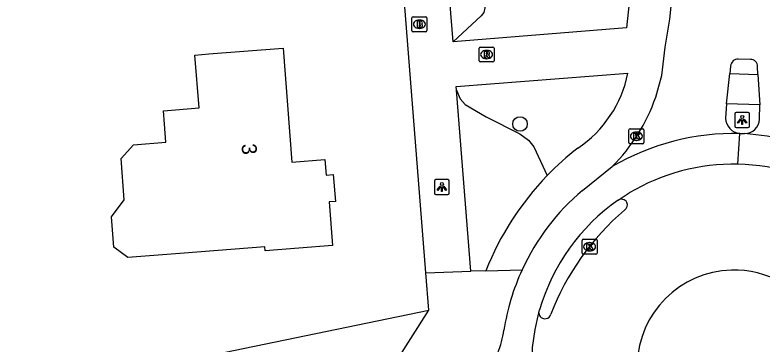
# Model space of a CAD drawing. Extents: x 157793 to 159380, y 380882 to 382313.
# Drawn here: x 158189.9 to 158240.1, y 381103.8 to 381125.9 of the extents above; entities that cross this region are included whole.
import ezdxf

# ---------------------------------------------------------------- set-up
doc = ezdxf.new("R2010")
doc.units = 0
for name, color, linetype in [('IMGEO_Boom', 7, 'Continuous'), ('IMGEO_Brandkraan', 7, 'Continuous'), ('IMGEO_Fietspad_gesloten', 7, 'Continuous'), ('IMGEO_Groenvoorziening', 7, 'Continuous'), ('IMGEO_Kolk', 7, 'Continuous'), ('IMGEO_Lichtpunt', 7, 'Continuous'), ('IMGEO_Pand', 7, 'Continuous'), ('IMGEO_Pand_nummerreeks', 7, 'Continuous'), ('IMGEO_Rijbaan_lokaal_gesloten', 7, 'Continuous'), ('IMGEO_Rioolput', 7, 'Continuous'), ('IMGEO_Voetpad_open', 7, 'Continuous')]:
    doc.layers.add(name, color=color, linetype=linetype)

msp = doc.modelspace()

# ---------------------------------------------------------------- linework, layer by layer
at = {"layer": 'IMGEO_Boom'}
msp.add_circle((158223.825, 381118.561), 0.489, dxfattribs=at)
at = {"layer": 'IMGEO_Brandkraan'}
for p, q in [((158216.575, 381124.822), (158216.575, 381125.674)), ((158216.65, 381125.748), (158217.502, 381125.748)), ((158217.576, 381125.674), (158217.576, 381124.822)), ((158217.063, 381125.528), (158217.088, 381125.528)), ((158217.502, 381124.748), (158216.65, 381124.748)), ((158217.086, 381124.968), (158217.061, 381124.968))]:
    msp.add_line(p, q, dxfattribs=at)
for points in [[(158216.575, 381124.822), (158216.575, 381125.674)], [(158216.65, 381125.748), (158217.502, 381125.748)], [(158217.576, 381125.674), (158217.576, 381124.822)], [(158216.923, 381125.448), (158216.923, 381125.048), (158217.136, 381125.048)], [(158217.154, 381125.448), (158216.923, 381125.448)], [(158217.102, 381125.367), (158217.048, 381125.367), (158217.048, 381125.291)], [(158217.048, 381125.291), (158217.101, 381125.291)], [(158217.11, 381125.215), (158217.048, 381125.215), (158217.048, 381125.134)], [(158217.048, 381125.134), (158217.11, 381125.134)], [(158217.502, 381124.748), (158216.65, 381124.748)]]:
    msp.add_lwpolyline(points, dxfattribs=at)
for centre, radius, start, end in [((158216.652, 381125.672), 0.0765, 91.552, 178.448), ((158216.652, 381125.672), 0.0765, 91.552, 178.448), ((158217.5, 381125.672), 0.0765, 1.552, 88.448), ((158217.5, 381125.672), 0.0765, 1.552, 88.448), ((158217.103, 381125.329), 0.0379, 267.8285, 90.9355), ((158217.111, 381125.174), 0.0404, 269.8759, 90.5077), ((158217.142, 381125.299), 0.251, 268.6676, 293.5347), ((158217.158, 381125.303), 0.145, 59.4692, 91.5367), ((158217.183, 381125.35), 0.0922, 285.5137, 58.1501), ((158217.188, 381125.158), 0.105, 301.3115, 78.989), ((158216.652, 381124.824), 0.0765, 181.552, 268.448), ((158216.652, 381124.824), 0.0765, 181.552, 268.448), ((158217.5, 381124.824), 0.0765, 271.552, 358.448), ((158217.5, 381124.824), 0.0765, 271.552, 358.448)]:
    msp.add_arc(centre, radius, start, end, dxfattribs=at)
for centre, major_axis, ratio, start_param, end_param in [((158217.062, 381125.248), (-0.387, 0.002), 0.722429, 4.712389, 7.853982), ((158217.087, 381125.248), (-0.39, 0.002), 0.717154, 1.570796, 4.712389)]:
    msp.add_ellipse(centre, major_axis=major_axis, ratio=ratio, start_param=start_param, end_param=end_param, dxfattribs=at)
at = {"layer": 'IMGEO_Fietspad_gesloten'}
for points in [[(158238.438, 381115.867), (158238.569, 381117.927)], [(158238.569, 381117.927), (158238.893, 381117.917)], [(158228.02, 381114.11), (158230.013, 381115.713)], [(158230.407, 381113.456), (158230.417, 381113.462)], [(158225.095, 381105.904), (158225.141, 381106.101)]]:
    msp.add_lwpolyline(points, dxfattribs=at)
for centre, radius, start, end in [((158237.93, 381102.352), 15.377, 130.1236, 155.2315), ((158238.157, 381102.344), 13.548, 124.8955, 163.901), ((158237.906, 381102.37), 15.348, 155.2576, 171.1447), ((158217.314, 381105.398), 5.467, 320.0909, 353.0166)]:
    msp.add_arc(centre, radius, start, end, dxfattribs=at)
at = {"layer": 'IMGEO_Groenvoorziening'}
for points in [[(158217.953, 381141.109), (158218.559, 381140.91), (158219.353, 381140.075), (158220.531, 381139.35), (158223.728, 381137.7), (158225.477, 381136.331), (158226.001, 381135.682), (158226.544, 381134.66), (158226.917, 381132.469), (158226.926, 381132.181), (158226.784, 381131.628), (158226.233, 381130.617), (158225.6, 381130.059), (158223.465, 381128.697), (158222.152, 381127.662), (158221.594, 381126.993), (158221.39, 381126.045), (158221.224, 381125.804), (158219.337, 381124.071)], [(158219.558, 381120.837), (158219.814, 381120.238), (158220.142, 381119.879), (158221.563, 381119.05), (158223.818, 381117.9), (158224.404, 381117.485), (158224.746, 381117.038), (158225.648, 381115.102)]]:
    msp.add_lwpolyline(points, dxfattribs=at)
at = {"layer": 'IMGEO_Kolk'}
for p, q in [((158231.133, 381117.315), (158231.133, 381118.167)), ((158231.208, 381118.241), (158232.06, 381118.241)), ((158232.134, 381118.167), (158232.134, 381117.315)), ((158231.621, 381118.021), (158231.646, 381118.021)), ((158232.06, 381117.241), (158231.208, 381117.241)), ((158231.644, 381117.461), (158231.619, 381117.461)), ((158227.992, 381109.909), (158227.992, 381110.761)), ((158228.067, 381110.835), (158228.919, 381110.835)), ((158228.48, 381110.615), (158228.505, 381110.615)), ((158228.993, 381110.761), (158228.993, 381109.909)), ((158228.503, 381110.055), (158228.478, 381110.055)), ((158228.919, 381109.835), (158228.067, 381109.835))]:
    msp.add_line(p, q, dxfattribs=at)
for points in [[(158231.133, 381117.315), (158231.133, 381118.167)], [(158231.208, 381118.241), (158232.06, 381118.241)], [(158232.134, 381118.167), (158232.134, 381117.315)], [(158231.454, 381117.941), (158231.577, 381117.941), (158231.577, 381117.79), (158231.707, 381117.941), (158231.871, 381117.941), (158231.725, 381117.79), (158231.878, 381117.541), (158231.726, 381117.541), (158231.641, 381117.705), (158231.577, 381117.638), (158231.577, 381117.541), (158231.454, 381117.541), (158231.454, 381117.941)], [(158232.06, 381117.241), (158231.208, 381117.241)], [(158227.992, 381109.909), (158227.992, 381110.761)], [(158228.067, 381110.835), (158228.919, 381110.835)], [(158228.313, 381110.535), (158228.436, 381110.535), (158228.436, 381110.384), (158228.566, 381110.535), (158228.73, 381110.535), (158228.584, 381110.384), (158228.737, 381110.135), (158228.585, 381110.135), (158228.5, 381110.299), (158228.436, 381110.232), (158228.436, 381110.135), (158228.313, 381110.135), (158228.313, 381110.535)], [(158228.993, 381110.761), (158228.993, 381109.909)], [(158228.919, 381109.835), (158228.067, 381109.835)]]:
    msp.add_lwpolyline(points, dxfattribs=at)
for centre, start, end in [((158231.21, 381118.165), 91.552, 178.448), ((158231.21, 381118.165), 91.552, 178.448), ((158232.058, 381118.165), 1.552, 88.448), ((158232.058, 381118.165), 1.552, 88.448), ((158231.21, 381117.317), 181.552, 268.448), ((158231.21, 381117.317), 181.552, 268.448), ((158232.058, 381117.317), 271.552, 358.448), ((158232.058, 381117.317), 271.552, 358.448), ((158228.069, 381110.759), 91.552, 178.448), ((158228.069, 381110.759), 91.552, 178.448), ((158228.917, 381110.759), 1.552, 88.448), ((158228.917, 381110.759), 1.552, 88.448), ((158228.069, 381109.911), 181.552, 268.448), ((158228.069, 381109.911), 181.552, 268.448), ((158228.917, 381109.911), 271.552, 358.448), ((158228.917, 381109.911), 271.552, 358.448)]:
    msp.add_arc(centre, 0.0765, start, end, dxfattribs=at)
for centre, major_axis, ratio, start_param, end_param in [((158231.62, 381117.741), (-0.387, 0.002), 0.722429, 4.712389, 7.853982), ((158231.645, 381117.741), (-0.39, 0.002), 0.717154, 1.570796, 4.712389), ((158228.479, 381110.335), (-0.387, 0.002), 0.722429, 4.712389, 7.853982), ((158228.504, 381110.335), (-0.39, 0.002), 0.717154, 1.570796, 4.712389)]:
    msp.add_ellipse(centre, major_axis=major_axis, ratio=ratio, start_param=start_param, end_param=end_param, dxfattribs=at)
at = {"layer": 'IMGEO_Lichtpunt'}
for p, q in [((158238.233, 381119.233), (158238.233, 381118.426)), ((158238.233, 381119.233), (158238.233, 381118.426)), ((158239.135, 381119.328), (158238.327, 381119.328)), ((158239.135, 381119.328), (158238.327, 381119.328)), ((158239.229, 381118.426), (158239.229, 381119.233)), ((158239.229, 381118.426), (158239.229, 381119.233)), ((158238.327, 381118.332), (158239.135, 381118.332)), ((158238.327, 381118.332), (158239.135, 381118.332)), ((158218.084, 381114.738), (158218.084, 381113.931)), ((158218.084, 381114.738), (158218.084, 381113.931)), ((158218.986, 381114.833), (158218.178, 381114.833)), ((158218.986, 381114.833), (158218.178, 381114.833)), ((158219.08, 381113.931), (158219.08, 381114.738)), ((158219.08, 381113.931), (158219.08, 381114.738)), ((158218.178, 381113.837), (158218.986, 381113.837)), ((158218.178, 381113.837), (158218.986, 381113.837))]:
    msp.add_line(p, q, dxfattribs=at)
for points in [[(158238.607, 381118.897), (158238.646, 381118.869), (158238.458, 381118.607), (158238.42, 381118.634), (158238.607, 381118.897)], [(158238.709, 381118.849), (158238.756, 381118.849), (158238.756, 381118.527), (158238.709, 381118.527), (158238.709, 381118.849)], [(158238.819, 381118.869), (158238.857, 381118.896), (158239.044, 381118.634), (158239.005, 381118.606), (158238.819, 381118.869)], [(158218.458, 381114.402), (158218.497, 381114.374), (158218.309, 381114.112), (158218.271, 381114.139), (158218.458, 381114.402)], [(158218.56, 381114.354), (158218.607, 381114.354), (158218.607, 381114.032), (158218.56, 381114.032), (158218.56, 381114.354)], [(158218.67, 381114.374), (158218.708, 381114.401), (158218.895, 381114.139), (158218.856, 381114.111), (158218.67, 381114.374)]]:
    msp.add_lwpolyline(points, dxfattribs=at)
for centre in [(158238.732, 381119.031), (158218.583, 381114.536)]:
    msp.add_circle(centre, 0.0994, dxfattribs=at)
for centre, start, end in [((158238.327, 381119.233), 90, 180), ((158238.327, 381119.233), 90, 180), ((158239.135, 381119.233), 0, 90), ((158239.135, 381119.233), 0, 90), ((158238.327, 381118.426), 180, 270), ((158238.327, 381118.426), 180, 270), ((158239.135, 381118.426), 270, 0), ((158239.135, 381118.426), 270, 360), ((158218.178, 381114.738), 90, 180), ((158218.178, 381114.738), 90, 180), ((158218.986, 381114.738), 0, 90), ((158218.986, 381114.738), 0, 90), ((158218.178, 381113.931), 180, 270), ((158218.178, 381113.931), 180, 270), ((158218.986, 381113.931), 270, 0), ((158218.986, 381113.931), 270, 360)]:
    msp.add_arc(centre, 0.0946, start, end, dxfattribs=at)
at = {"layer": 'IMGEO_Pand'}
msp.add_lwpolyline([(158200.066, 381117.345), (158199.972, 381118.542), (158199.901, 381119.449), (158202.298, 381119.636), (158202.02, 381123.186), (158202.942, 381123.258), (158207.926, 381123.648), (158208.524, 381116.003), (158210.735, 381116.175), (158210.816, 381115.138), (158211.297, 381115.175), (158211.438, 381113.369), (158211.013, 381113.335), (158211.241, 381110.419), (158206.722, 381110.065), (158206.702, 381110.321), (158202.424, 381109.986), (158200.998, 381109.875), (158197.521, 381109.603), (158196.582, 381110.308), (158196.424, 381112.338), (158197.277, 381113.483), (158197.06, 381116.258), (158197.902, 381117.175), (158200.066, 381117.345)], dxfattribs=at)
at = {"layer": 'IMGEO_Rijbaan_lokaal_gesloten'}
for points in [[(158232.928, 381120.369), (158233.128, 381121.096), (158233.327, 381121.817), (158233.568, 381123.703), (158233.876, 381125.597), (158234.7, 381133.783)], [(158239.28, 381122.885), (158238.468, 381122.918)], [(158237.955, 381122.447), (158237.899, 381121.954)], [(158239.773, 381121.868), (158239.761, 381122.402)], [(158237.671, 381119.922), (158237.899, 381121.954)], [(158239.773, 381121.868), (158239.919, 381119.847)], [(158237.671, 381119.922), (158237.616, 381118.948)], [(158239.896, 381118.88), (158239.919, 381119.847)], [(158230.417, 381113.462), (158231.156, 381113.939)], [(158233.579, 381089.549), (158232.893, 381089.856), (158231.815, 381090.376), (158230.766, 381091.002), (158229.777, 381091.72), (158228.856, 381092.522), (158228.011, 381093.404), (158227.247, 381094.358), (158226.572, 381095.376), (158225.991, 381096.45), (158225.508, 381097.572), (158225.127, 381098.733), (158224.851, 381099.923), (158224.683, 381101.133), (158224.623, 381102.353), (158224.673, 381103.574), (158224.832, 381104.785), (158225.095, 381105.904)]]:
    msp.add_lwpolyline(points, dxfattribs=at)
for centre, radius, start, end in [((158238.457, 381122.415), 0.503, 88.7076, 176.4042), ((158239.304, 381122.428), 0.458, 356.802, 92.9603), ((158221.463, 381124.307), 12.123, 314.8553, 341.0455), ((158238.674, 381118.98), 1.058, 181.7236, 264.3305), ((158238.889, 381118.925), 1.008, 270.2331, 357.4358), ((158238.242, 381101.552), 16.378, 88.8551, 120.1609), ((158237.248, 381097.879), 20.106, 68.0886, 85.3071), ((158238.143, 381102.264), 13.607, 88.7595, 120.8995), ((158238.156, 381102.322), 13.548, 55.513, 88.8076), ((158230.629, 381113.123), 0.4, 27.8483, 122.0874), ((158230.627, 381113.127), 0.4, 301.9481, 27.2637), ((158242.12, 381099.549), 17.393, 130.4377, 158.8875), ((158238.179, 381102.279), 6.494, 91.5674, 265.322), ((158238.19, 381102.279), 6.495, 265.2241, 91.6653), ((158225.502, 381105.912), 0.407, 181.1243, 281.8418), ((158225.498, 381105.914), 0.409, 282.222, 345.8996)]:
    msp.add_arc(centre, radius, start, end, dxfattribs=at)
at = {"layer": 'IMGEO_Rioolput'}
for p, q in [((158221.084, 381122.792), (158221.084, 381123.644)), ((158221.159, 381123.718), (158222.011, 381123.718)), ((158222.085, 381123.644), (158222.085, 381122.792)), ((158221.572, 381123.498), (158221.597, 381123.498)), ((158222.011, 381122.718), (158221.159, 381122.718)), ((158221.595, 381122.938), (158221.57, 381122.938))]:
    msp.add_line(p, q, dxfattribs=at)
for points in [[(158221.084, 381122.792), (158221.084, 381123.644)], [(158221.159, 381123.718), (158222.011, 381123.718)], [(158222.085, 381123.644), (158222.085, 381122.792)], [(158221.673, 381123.416), (158221.421, 381123.418), (158221.421, 381123.018)], [(158221.421, 381123.018), (158221.545, 381123.018), (158221.545, 381123.18), (158221.556, 381123.18)], [(158221.599, 381123.337), (158221.545, 381123.337), (158221.545, 381123.256)], [(158221.545, 381123.256), (158221.597, 381123.256)], [(158221.603, 381123.151), (158221.674, 381123.018), (158221.814, 381123.018), (158221.749, 381123.144)], [(158222.011, 381122.718), (158221.159, 381122.718)]]:
    msp.add_lwpolyline(points, dxfattribs=at)
for centre, radius, start, end in [((158221.161, 381123.642), 0.0765, 91.552, 178.448), ((158221.161, 381123.642), 0.0765, 91.552, 178.448), ((158222.009, 381123.642), 0.0765, 1.552, 88.448), ((158222.009, 381123.642), 0.0765, 1.552, 88.448), ((158221.555, 381123.127), 0.0533, 26.0293, 88.6989), ((158221.581, 381123.445), 0.19, 274.7715, 282.9687), ((158221.605, 381123.241), 0.0964, 77.0061, 93.1865), ((158221.619, 381123.298), 0.0378, 276.6634, 79.6772), ((158221.672, 381123.306), 0.109, 350.3612, 89.416), ((158221.67, 381123.306), 0.112, 277.5842, 350.9817), ((158221.654, 381123.091), 0.108, 29.5134, 73.7905), ((158221.161, 381122.794), 0.0765, 181.552, 268.448), ((158221.161, 381122.794), 0.0765, 181.552, 268.448), ((158222.009, 381122.794), 0.0765, 271.552, 358.448), ((158222.009, 381122.794), 0.0765, 271.552, 358.448)]:
    msp.add_arc(centre, radius, start, end, dxfattribs=at)
for centre, major_axis, ratio, start_param, end_param in [((158221.571, 381123.218), (-0.387, 0.002), 0.722429, 4.712389, 7.853982), ((158221.596, 381123.218), (-0.39, 0.002), 0.717154, 1.570796, 4.712389)]:
    msp.add_ellipse(centre, major_axis=major_axis, ratio=ratio, start_param=start_param, end_param=end_param, dxfattribs=at)
at = {"layer": 'IMGEO_Voetpad_open'}
for points in [[(158217.503, 381108.594), (158207.836, 381230.9), (158200.897, 381318.677)], [(158217.953, 381141.109), (158217.882, 381141.98), (158230.786, 381143.295), (158230.083, 381135.707), (158231.883, 381133.579), (158230.975, 381124.998), (158219.337, 381124.071)], [(158219.337, 381124.071), (158217.953, 381141.109)], [(158219.558, 381120.837), (158219.539, 381121.075), (158231.062, 381121.965)], [(158237.899, 381121.954), (158239.773, 381121.868)], [(158220.532, 381108.688), (158219.558, 381120.837)], [(158239.919, 381119.847), (158237.671, 381119.922)], [(158217.503, 381108.594), (158220.532, 381108.688)], [(158217.702, 381106.076), (158217.503, 381108.594)], [(158221.534, 381108.719), (158220.532, 381108.688)], [(158221.534, 381108.719), (158223.967, 381108.794)], [(158168.549, 381099.472), (158168.846, 381096.013), (158217.702, 381106.076)], [(158215.438, 381102.536), (158217.702, 381106.076)]]:
    msp.add_lwpolyline(points, dxfattribs=at)
for centre, radius, start, end in [((158223.319, 381123.516), 7.897, 303.7227, 348.6708), ((158239.802, 381101.412), 19.691, 127.9111, 135.9554), ((158239.687, 381101.536), 19.523, 135.9823, 158.4121)]:
    msp.add_arc(centre, radius, start, end, dxfattribs=at)

# ---------------------------------------------------------------- texts
at = {"layer": 'IMGEO_Pand_nummerreeks'}
msp.add_text('3', height=1, rotation=274.4746, dxfattribs=at).set_placement((158205.14, 381117.21))

doc.saveas('drawing.dxf')
